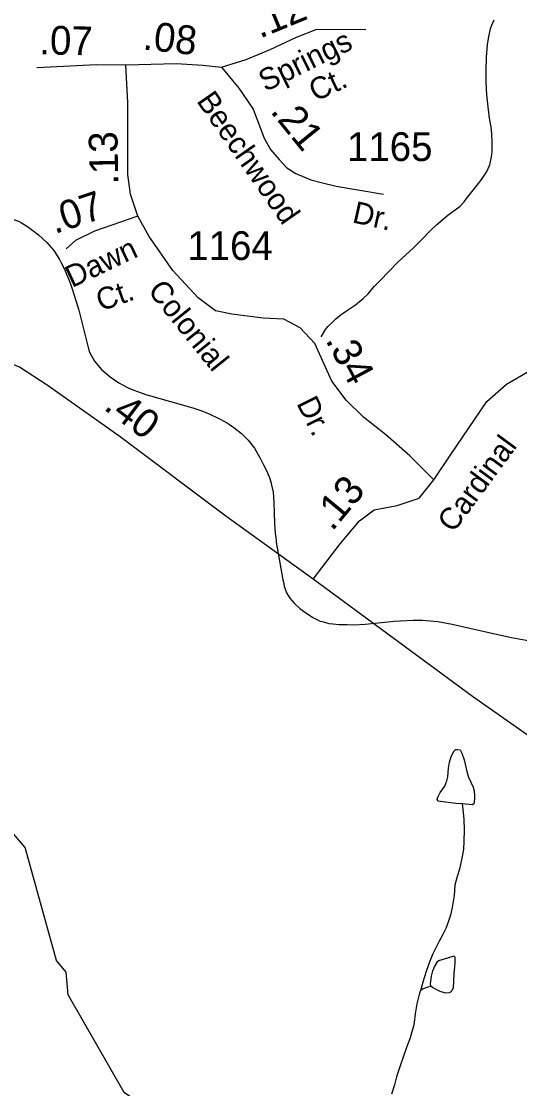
# Model space of a CAD drawing. Extents: x 2126262 to 2293712, y 749403 to 919119.
# Drawn here: x 2161629 to 2163795, y 824437 to 829076 of the extents above; entities that cross this region are included whole.
import ezdxf

# ---------------------------------------------------------------- set-up
doc = ezdxf.new("R2010")
doc.units = 0
for name, color, linetype in [('Exist Hydrographic Creek Single Shore', 7, 'Continuous'), ('Exist Hydrographic Misc Water Feature', 7, 'Continuous'), ('Exist Road Secondary Mileage Hundredths English Label', 7, 'Continuous'), ('Exist Road Secondary Type 51 Attributed', 7, 'Continuous'), ('Exist Road Secondary Type 51 Label', 7, 'Continuous'), ('Exist Road Secondary Type 51 Number Label', 7, 'Continuous')]:
    doc.layers.add(name, color=color, linetype=linetype)

msp = doc.modelspace()

# ---------------------------------------------------------------- linework, layer by layer
at = {"layer": 'Exist Hydrographic Creek Single Shore'}
msp.add_lwpolyline([(2163709.5, 821515.4), (2163658.4, 821621.5), (2163547.5, 822122.4), (2163429.4, 822387.3), (2163176.5, 822868.2), (2163125.5, 823075.9), (2163064.4, 823510.3), (2163039.4, 823527.1), (2162997.5, 823692.1), (2162854.4, 823868.9), (2162076.4, 824419.7), (2161832.4, 824844.7), (2161823.4, 824943.2), (2161781.4, 824993.3), (2161645.4, 825484.9), (2161511.5, 825641.9), (2161361.4, 825743.4), (2160952.5, 825896.2), (2160708.5, 826163.7), (2160667.5, 826161.3)], dxfattribs=at)
at = {"layer": 'Exist Hydrographic Misc Water Feature'}
msp.add_line((2162736.2, 826821.2), (2162737.2, 826812.4), dxfattribs=at)
for points in [[(2162932, 827704.9), (2162951.7, 827737), (2162961.8, 827749.1), (2162975.9, 827763.2), (2162995.6, 827783.3), (2163013.6, 827797.4), (2163037.6, 827815.5), (2163081.3, 827843.7), (2163115.1, 827871.9), (2163137.1, 827892), (2163162.9, 827924.1), (2163188.5, 827950.3), (2163226.3, 827988.5), (2163266.3, 828028.7), (2163300.1, 828060.9), (2163333.7, 828091.1), (2163369.6, 828127.3), (2163407.3, 828167.5), (2163433.4, 828191.6), (2163483, 828233.9), (2163536.7, 828272.2), (2163554.6, 828292.3), (2163564.6, 828306.4), (2163610.3, 828364.6), (2163626.1, 828384.7), (2163651.8, 828420.8), (2163665.5, 828452.9), (2163673.5, 828486.9), (2163675.3, 828510.9), (2163675.1, 828550.9), (2163674.7, 828586.9), (2163670.8, 828616.9), (2163664.5, 828654.8), (2163658.3, 828704.7), (2163652, 828756.7), (2163649.5, 828812.7), (2163649.3, 828860.7), (2163651.1, 828920.7), (2163654.8, 828974.7), (2163660.6, 829010.7), (2163670.2, 829048.7), (2163684.2, 829082.8)], [(2161594.9, 828215.5), (2161617.4, 828207.9), (2161629.7, 828200.3)], [(2161594.9, 828215.5), (2161617.4, 828207.9), (2161629.7, 828200.3)], [(2161629.7, 828200.3), (2161655.4, 828184.9), (2161684.9, 828162)], [(2161629.7, 828200.3), (2161655.4, 828184.9), (2161684.9, 828162)], [(2161684.9, 828162), (2161703.4, 828147.8), (2161740.3, 828114.3)], [(2161684.9, 828162), (2161703.4, 828147.8), (2161740.3, 828114.3)], [(2161740.3, 828114.3), (2161770.4, 828080.1), (2161795.2, 828040.7), (2161801, 828029.7)], [(2161740.3, 828114.3), (2161770.4, 828080.1), (2161795.2, 828040.7), (2161801, 828029.7)], [(2161801, 828029.7), (2161817.4, 827998.6), (2161825.8, 827977.8)], [(2161801, 828029.7), (2161817.4, 827998.6), (2161825.8, 827977.8)], [(2161825.8, 827977.8), (2161835.2, 827954.3), (2161844, 827930.3)], [(2161825.8, 827977.8), (2161835.2, 827954.3), (2161844, 827930.3)], [(2161844, 827930.3), (2161851.4, 827909.4), (2161878.5, 827820.7), (2161919.3, 827658.4), (2161920.9, 827653.2)], [(2161844, 827930.3), (2161851.4, 827909.4), (2161878.5, 827820.7), (2161919.3, 827658.4), (2161920.9, 827653.2)], [(2161920.9, 827653.2), (2161925, 827638.8), (2161947.4, 827599.4)], [(2161920.9, 827653.2), (2161925, 827638.8), (2161947.4, 827599.4)], [(2161947.4, 827599.4), (2161978.3, 827563.2), (2162015.2, 827531.3), (2162053.4, 827504.8), (2162068.6, 827496.7)], [(2161947.4, 827599.4), (2161978.3, 827563.2), (2162015.2, 827531.3), (2162053.4, 827504.8), (2162068.6, 827496.7)], [(2162068.6, 827496.7), (2162093.4, 827483.4), (2162118.4, 827473.1)], [(2162068.6, 827496.7), (2162093.4, 827483.4), (2162118.4, 827473.1)], [(2162118.4, 827473.1), (2162134.4, 827466.5), (2162174.2, 827453.3)], [(2162118.4, 827473.1), (2162134.4, 827466.5), (2162174.2, 827453.3)], [(2162174.2, 827453.3), (2162180.3, 827451.3), (2162375.3, 827395.5), (2162413.2, 827382.8)], [(2162413.2, 827382.8), (2162448.3, 827369.1), (2162484.4, 827351.9), (2162520.3, 827332.3), (2162533.6, 827323.6)], [(2162413.2, 827382.8), (2162448.3, 827369.1), (2162484.4, 827351.9), (2162520.3, 827332.3), (2162533.6, 827323.6)], [(2162533.6, 827323.6), (2162553.3, 827310.9), (2162586.5, 827285.2), (2162603.5, 827267.7)], [(2162533.6, 827323.6), (2162553.3, 827310.9), (2162586.5, 827285.2), (2162603.5, 827267.7)], [(2162603.5, 827267.7), (2162615, 827255.7), (2162642.3, 827220.4)], [(2162603.5, 827267.7), (2162615, 827255.7), (2162642.3, 827220.4)], [(2162642.3, 827220.4), (2162667.3, 827176.8), (2162681.9, 827148.5)], [(2162642.3, 827220.4), (2162667.3, 827176.8), (2162681.9, 827148.5)], [(2162681.9, 827148.5), (2162697.2, 827118.3), (2162700.9, 827109.2)], [(2162681.9, 827148.5), (2162697.2, 827118.3), (2162700.9, 827109.2)], [(2162700.9, 827109.2), (2162707.3, 827093.2), (2162715.3, 827068.9), (2162716.9, 827060.4)], [(2162700.9, 827109.2), (2162707.3, 827093.2), (2162715.3, 827068.9), (2162716.9, 827060.4)], [(2162716.9, 827060.4), (2162723.3, 827029), (2162726.4, 826984.2), (2162727.8, 826938.4)], [(2162716.9, 827060.4), (2162723.3, 827029), (2162726.4, 826984.2), (2162727.8, 826938.4)], [(2162727.8, 826938.4), (2162729.2, 826892.8), (2162732.3, 826852.1), (2162736.2, 826821.2)], [(2162727.8, 826938.4), (2162729.2, 826892.8), (2162732.3, 826852.1), (2162736.2, 826821.2)], [(2162737.2, 826812.4), (2162766.5, 826649), (2162769.8, 826632.1)], [(2162737.2, 826812.4), (2162766.5, 826649), (2162769.8, 826632.1)], [(2162769.8, 826632.1), (2162772.3, 826619.4), (2162778.4, 826601.2)], [(2162769.8, 826632.1), (2162772.3, 826619.4), (2162778.4, 826601.2)], [(2162778.4, 826601.2), (2162781.3, 826592.8), (2162796.1, 826569.4)], [(2162778.4, 826601.2), (2162781.3, 826592.8), (2162796.1, 826569.4)], [(2162796.1, 826569.4), (2162816.6, 826546.1), (2162840.4, 826524.3)], [(2162796.1, 826569.4), (2162816.6, 826546.1), (2162840.4, 826524.3)], [(2162840.4, 826524.3), (2162865.4, 826504.7), (2162890, 826488.7)], [(2162840.4, 826524.3), (2162865.4, 826504.7), (2162890, 826488.7)], [(2162890, 826488.7), (2162896.3, 826484.5), (2162928.3, 826469.5), (2162941.9, 826465.9)], [(2162890, 826488.7), (2162896.3, 826484.5), (2162928.3, 826469.5), (2162941.9, 826465.9)], [(2162941.9, 826465.9), (2162965.2, 826459.4), (2162982.9, 826457.8)], [(2162941.9, 826465.9), (2162965.2, 826459.4), (2162982.9, 826457.8)], [(2162982.9, 826457.8), (2163011.2, 826454.9), (2163045.6, 826454.1)], [(2162982.9, 826457.8), (2163011.2, 826454.9), (2163045.6, 826454.1)], [(2163045.6, 826454.1), (2163072.3, 826453.5), (2163124.4, 826455.7)], [(2163045.6, 826454.1), (2163072.3, 826453.5), (2163124.4, 826455.7)], [(2163124.4, 826455.7), (2163249.4, 826468.4), (2163276.3, 826469.9)], [(2163124.4, 826455.7), (2163249.4, 826468.4), (2163276.3, 826469.9)], [(2163276.3, 826469.9), (2163332.1, 826473), (2163373.3, 826472.8), (2163439.5, 826467.2), (2163502.3, 826456.2), (2163655.2, 826420.8), (2163712.9, 826408.5)], [(2163276.3, 826469.9), (2163332.1, 826473), (2163373.3, 826472.8), (2163439.5, 826467.2), (2163502.3, 826456.2), (2163655.2, 826420.8), (2163712.9, 826408.5)], [(2163712.9, 826408.5), (2163760.2, 826398.6), (2163855.6, 826380.5)], [(2163712.9, 826408.5), (2163760.2, 826398.6), (2163855.6, 826380.5)], [(2163545.1, 825675.1), (2163517.4, 825676.9), (2163451.2, 825684.5), (2163441.2, 825686.4), (2163437.1, 825694.3), (2163439.1, 825704.5), (2163449, 825724.6), (2163469.3, 825752.3), (2163478.9, 825774.4), (2163482.8, 825792.5), (2163486.5, 825830.5), (2163490.4, 825856.6), (2163498.2, 825880.6), (2163509.9, 825904.8), (2163516, 825910.8), (2163524, 825910.8), (2163536.1, 825909), (2163543.9, 825894.8), (2163554.2, 825866.9), (2163562.8, 825829.1), (2163566.7, 825809), (2163573, 825791), (2163593.3, 825747), (2163597, 825731.4), (2163599.3, 825709.2), (2163599.5, 825697.4), (2163597, 825685.2), (2163595.4, 825675.3), (2163589.6, 825671.3), (2163545.1, 825675.1)], [(2163545.1, 825675.1), (2163547.6, 825650.8), (2163552.1, 825608.8), (2163554.2, 825561), (2163552.3, 825513), (2163550.5, 825477.1), (2163542.9, 825430.9), (2163533.2, 825390.9), (2163523.6, 825358.7), (2163513.3, 825320.9), (2163509.9, 825276.8), (2163502.1, 825224.8), (2163493.9, 825190.7), (2163486.1, 825164.7), (2163474.4, 825132.8), (2163460.7, 825106.5), (2163445.1, 825078.5), (2163429.1, 825046.4), (2163417, 825020.2), (2163405.3, 824990.4), (2163389.5, 824946.1), (2163374.1, 824900.1), (2163363.9, 824864.3)], [(2163408.6, 824881.9), (2163407.5, 824892.2), (2163412.1, 824926.4), (2163417.4, 824948.4), (2163425.6, 824966.6), (2163439.3, 824990.5), (2163443.4, 824994.4), (2163487.5, 825006.7), (2163510.9, 825015), (2163513.3, 825008.9), (2163513.1, 824985), (2163511.5, 824964.9), (2163509.7, 824938.8), (2163508, 824903), (2163506, 824874.9), (2163500, 824862.8), (2163493.9, 824856.9), (2163488.1, 824852.9), (2163474.2, 824852.6), (2163450, 824858.6), (2163415.9, 824876.3), (2163408.6, 824881.9)], [(2163408.6, 824881.9), (2163392.2, 824876.3), (2163376, 824870.2), (2163363.9, 824864.3)], [(2163363.9, 824864.3), (2163360.2, 824851.9), (2163348.3, 824805.9), (2163340.5, 824762), (2163336.8, 824724), (2163333.1, 824707.9), (2163327.2, 824684.1), (2163317.3, 824653.9), (2163303.4, 824615.9), (2163289.8, 824577.7), (2163276.1, 824535.6), (2163260.3, 824487.7), (2163250.5, 824453.5), (2163238.8, 824413.4)]]:
    msp.add_lwpolyline(points, dxfattribs=at)
at = {"layer": 'Exist Road Secondary Type 51 Attributed'}
for points in [[(2163421.6, 827083.2), (2163495.6, 827193.5), (2163652.5, 827423.2), (2163737.6, 827498.6), (2163838.1, 827557.2), (2164018.8, 827654.3), (2164105.3, 827718.5), (2164161.1, 827828.8), (2164189.7, 827964.9), (2164179.9, 828022.2), (2164146.4, 828097.6), (2164050.8, 828293.8), (2164014.6, 828379), (2164000.6, 828469.7), (2163995, 828580), (2164008.3, 828903.3), (2164031.3, 829171.7), (2164074.5, 829357.4)], [(2162499.9, 828876.2), (2162606.8, 828910.9), (2162711.4, 828954.2), (2162825.8, 829007.3), (2162913.7, 829042.2), (2163127, 829040.6)], [(2161696.6, 828875.6), (2161956.1, 828888.2), (2162083.8, 828887.4)], [(2162083.8, 828887.4), (2162302.8, 828893.1), (2162418.6, 828886.1), (2162499.9, 828876.2)], [(2162136.1, 828229), (2162104, 828325.4), (2162092.8, 828410.5), (2162092.1, 828724), (2162083.8, 828887.4)], [(2162499.9, 828876.2), (2162574.6, 828785.4), (2162636.6, 828695), (2162685.4, 828568), (2162712.7, 828518.8), (2162750.1, 828476.3), (2162783.6, 828439), (2162822.8, 828414.5), (2162888.2, 828387.5), (2162932, 828375.2), (2162997, 828359.1), (2163203.9, 828324.5)], [(2162136.1, 828229), (2161947.7, 828163.4), (2161864, 828122.9), (2161823.6, 828088)], [(2163421.6, 827083.2), (2163318.4, 827187.5), (2163212.3, 827279.7), (2163116.8, 827355.8), (2163041.4, 827429.8), (2162978.7, 827512.1), (2162904.8, 827676.1), (2162840.6, 827744.5), (2162770.9, 827782.2), (2162680.2, 827786.4), (2162544.2, 827803.8), (2162473, 827817.8), (2162397.7, 827873.6), (2162287.5, 827993.7), (2162184.9, 828141), (2162136.1, 828229)], [(2162898.2, 826651.5), (2162518, 826925.9), (2162059, 827270.8), (2161740.9, 827494.2), (2161620.9, 827572.4), (2161512.1, 827617.1), (2161074, 827707.8)], [(2162898.2, 826651.5), (2163015, 826804.6), (2163098.7, 826905.1), (2163162.8, 826952.6), (2163263.3, 826972.2), (2163358.2, 827002.9), (2163421.6, 827083.2)], [(2165165.9, 825006), (2164807.4, 825265.7), (2164627.4, 825381.6), (2164295.4, 825632.9), (2163892.2, 825930.3), (2163590.8, 826141.2), (2162898.2, 826651.5)]]:
    msp.add_lwpolyline(points, dxfattribs=at)

# ---------------------------------------------------------------- texts
at = {"layer": 'Exist Road Secondary Mileage Hundredths English Label'}
for s, rotation, p in [('.12', 22.4222, (2162666, 829000.4)), ('.07', 358.8156, (2161706.3, 828932.8)), ('.08', 353.7937, (2162154.2, 828954.1)), ('.21', 308.9851, (2162708.4, 828683.8)), ('.13', 91.056, (2162050.9, 828366.6)), ('.07', 18.2314, (2161774.5, 828151.1)), ('.34', 298.1731, (2162949.3, 827690.8)), ('.40', 322.9729, (2161982.8, 827392.3)), ('.13', 50.2185, (2162980.5, 826856.2))]:
    msp.add_text(s, height=125, rotation=rotation, dxfattribs=at).set_placement(p)
at = {"layer": 'Exist Road Secondary Type 51 Label'}
for s, rotation, p in [('Springs', 26.2718, (2162690.2, 828768.4)), ('Ct.', 25.0979, (2162907.5, 828725.9)), ('Beechwood', 304.8688, (2162388.2, 828729.9)), ('Dr.', 347.505, (2163064, 828202.8)), ('Dawn', 25.3813, (2161849.3, 827916.5)), ('Ct.', 19.5129, (2161974.5, 827814.7)), ('Colonial', 308.8451, (2162175.3, 827904.5)), ('Dr.', 296.4135, (2162823.7, 827416.4)), ('Cardinal', 53.6973, (2163507.2, 826849.4))]:
    msp.add_text(s, height=95, rotation=rotation, dxfattribs=at).set_placement(p)
at = {"layer": 'Exist Road Secondary Type 51 Number Label'}
for s, p in [('1165', (2163044.5, 828469.1)), ('1164', (2162350.4, 828038.8))]:
    msp.add_text(s, height=125, dxfattribs=at).set_placement(p)

doc.saveas('drawing.dxf')
